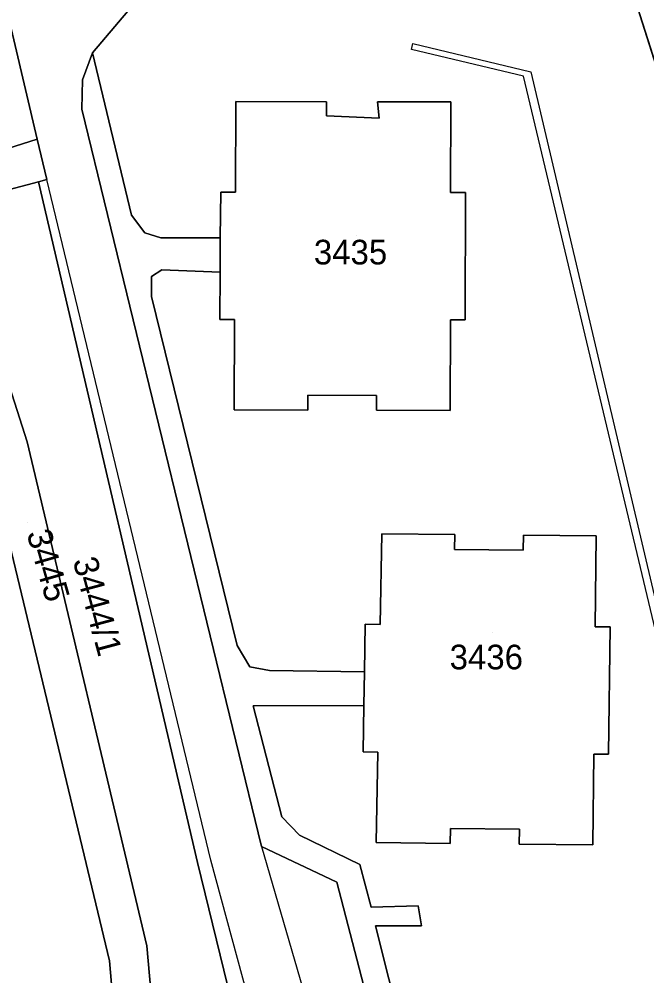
# Model space of a CAD drawing. Extents: x -262715 to -259381, y -1237238 to -1231182.
# Drawn here: x -261675.7 to -261624.8, y -1235142 to -1235064.3 of the extents above; entities that cross this region are included whole.
import ezdxf

# ---------------------------------------------------------------- set-up
doc = ezdxf.new("R2010")
doc.units = 0
for name, color, linetype in [('body_kn', 7, 'Continuous'), ('kladpar_druhypozemkov', 7, 'Continuous'), ('kladpar_hranice', 7, 'Continuous'), ('kladpar_parcelnecisla', 7, 'Continuous'), ('kladpar_plochy', 7, 'Continuous'), ('zappar_hrandruhpozemk', 7, 'Continuous')]:
    doc.layers.add(name, color=color, linetype=linetype)

msp = doc.modelspace()

# ---------------------------------------------------------------- linework, layer by layer
at = {"layer": 'body_kn'}
for p, q in [((-261669.78, -1235067.08), (-261669.78, -1235067.08)), ((-261669.78, -1235067.08), (-261669.78, -1235067.08)), ((-261643.89, -1235066.8), (-261643.89, -1235066.8)), ((-261643.77, -1235066.32), (-261643.77, -1235066.32)), ((-261634.21, -1235068.61), (-261634.21, -1235068.61)), ((-261670.59, -1235069.26), (-261670.59, -1235069.26)), ((-261634.81, -1235068.98), (-261634.81, -1235068.98)), ((-261670.64, -1235071.64), (-261670.64, -1235071.64)), ((-261658.13, -1235071.03), (-261658.13, -1235071.03)), ((-261650.78, -1235071.05), (-261650.78, -1235071.05)), ((-261646.64, -1235071.06), (-261646.64, -1235071.06)), ((-261640.71, -1235071.06), (-261640.71, -1235071.06)), ((-261640.71, -1235071.06), (-261640.71, -1235071.06)), ((-261650.78, -1235072.2), (-261650.78, -1235072.2)), ((-261646.52, -1235072.37), (-261646.52, -1235072.37)), ((-261674.26, -1235074.08), (-261674.26, -1235074.08)), ((-261674.15, -1235077.54), (-261674.15, -1235077.54)), ((-261673.47, -1235077.36), (-261673.47, -1235077.36)), ((-261659.37, -1235078.38), (-261659.37, -1235078.38)), ((-261658.17, -1235078.39), (-261658.17, -1235078.39)), ((-261640.72, -1235078.42), (-261640.72, -1235078.42)), ((-261639.52, -1235078.42), (-261639.52, -1235078.42)), ((-261666.61, -1235080.26), (-261666.61, -1235080.26)), ((-261665.52, -1235081.68), (-261665.52, -1235081.68)), ((-261664.22, -1235082.08), (-261664.22, -1235082.08)), ((-261659.4, -1235082.08), (-261659.4, -1235082.08)), ((-261664.15, -1235084.69), (-261664.15, -1235084.69)), ((-261659.41, -1235084.88), (-261659.41, -1235084.88)), ((-261664.97, -1235085.24), (-261664.97, -1235085.24)), ((-261664.98, -1235086.85), (-261664.98, -1235086.85)), ((-261659.44, -1235088.72), (-261659.44, -1235088.72)), ((-261658.24, -1235088.73), (-261658.24, -1235088.73)), ((-261640.73, -1235088.75), (-261640.73, -1235088.75)), ((-261639.53, -1235088.75), (-261639.53, -1235088.75)), ((-261652.3, -1235094.85), (-261652.3, -1235094.85)), ((-261646.72, -1235094.87), (-261646.72, -1235094.87)), ((-261658.28, -1235096.04), (-261658.28, -1235096.04)), ((-261652.31, -1235096.06), (-261652.31, -1235096.06)), ((-261646.72, -1235096.08), (-261646.72, -1235096.08)), ((-261640.74, -1235096.11), (-261640.74, -1235096.11)), ((-261675.08, -1235098.65), (-261675.08, -1235098.65)), ((-261646.3, -1235106.11), (-261646.3, -1235106.11)), ((-261640.38, -1235106.17), (-261640.38, -1235106.17)), ((-261634.81, -1235106.22), (-261634.81, -1235106.22)), ((-261628.9, -1235106.27), (-261628.9, -1235106.27)), ((-261628.9, -1235106.27), (-261628.9, -1235106.27)), ((-261640.39, -1235107.37), (-261640.39, -1235107.37)), ((-261634.83, -1235107.42), (-261634.83, -1235107.42)), ((-261647.64, -1235113.44), (-261647.64, -1235113.44)), ((-261646.44, -1235113.46), (-261646.44, -1235113.46)), ((-261628.98, -1235113.64), (-261628.98, -1235113.64)), ((-261627.78, -1235113.65), (-261627.78, -1235113.65)), ((-261658.02, -1235115.16), (-261658.02, -1235115.16)), ((-261657, -1235116.89), (-261657, -1235116.89)), ((-261655.42, -1235117.19), (-261655.42, -1235117.19)), ((-261647.71, -1235117.29), (-261647.71, -1235117.29)), ((-261656.73, -1235120.06), (-261656.73, -1235120.06)), ((-261647.76, -1235120.04), (-261647.76, -1235120.04)), ((-261647.82, -1235123.79), (-261647.82, -1235123.79)), ((-261646.62, -1235123.81), (-261646.62, -1235123.81)), ((-261629.1, -1235123.98), (-261629.1, -1235123.98)), ((-261627.9, -1235123.99), (-261627.9, -1235123.99)), ((-261654.41, -1235129.06), (-261654.41, -1235129.06)), ((-261652.97, -1235130.55), (-261652.97, -1235130.55)), ((-261640.73, -1235130.02), (-261640.73, -1235130.02)), ((-261635.14, -1235130.07), (-261635.14, -1235130.07)), ((-261656.06, -1235131.48), (-261656.06, -1235131.48)), ((-261656.06, -1235131.48), (-261656.06, -1235131.48)), ((-261646.76, -1235131.16), (-261646.76, -1235131.16)), ((-261640.74, -1235131.23), (-261640.74, -1235131.23)), ((-261635.15, -1235131.28), (-261635.15, -1235131.28)), ((-261629.18, -1235131.35), (-261629.18, -1235131.35)), ((-261661.26, -1235132.77), (-261661.26, -1235132.77)), ((-261660.18, -1235132.57), (-261660.18, -1235132.57)), ((-261648.09, -1235132.94), (-261648.09, -1235132.94)), ((-261649.95, -1235134.36), (-261649.95, -1235134.36)), ((-261647.15, -1235136.4), (-261647.15, -1235136.4)), ((-261643.34, -1235136.29), (-261643.34, -1235136.29)), ((-261646.8, -1235137.9), (-261646.8, -1235137.9)), ((-261643.09, -1235137.92), (-261643.09, -1235137.92)), ((-261665.36, -1235139.54), (-261665.36, -1235139.54)), ((-261668.39, -1235140.75), (-261668.39, -1235140.75))]:
    msp.add_line(p, q, dxfattribs=at)
at = {"layer": 'kladpar_druhypozemkov'}
for p, q in [((-261648.38, -1235081.94), (-261648.38, -1235081.94)), ((-261675.05, -1235105.17), (-261675.05, -1235105.17)), ((-261668.52, -1235112.04), (-261668.52, -1235112.04)), ((-261637.33, -1235114.14), (-261637.33, -1235114.14))]:
    msp.add_line(p, q, dxfattribs=at)
at = {"layer": 'kladpar_hranice'}
for points in [[(-261573.34, -1234987.91), (-261570.75, -1234993.94), (-261572.75, -1234994.72), (-261621.09, -1235013.49), (-261604.4, -1235053.65), (-261585.11, -1235101.38), (-261609.52, -1235113.83), (-261631.67, -1235044.14), (-261628.65, -1235010.02), (-261573.34, -1234987.91)], [(-261698.97, -1235043.8), (-261687.6, -1235066.24), (-261683.41, -1235076.85), (-261681.93, -1235076.53), (-261674.26, -1235074.08), (-261673.47, -1235077.36), (-261674.15, -1235077.54), (-261681.24, -1235079.42), (-261675.08, -1235098.65), (-261665.36, -1235139.54), (-261665.04, -1235143.19), (-261664.49, -1235149.46), (-261664.37, -1235150.79), (-261658.84, -1235172.08), (-261652.02, -1235170.43), (-261651.19, -1235173.25), (-261658.01, -1235175.26), (-261658.8, -1235176.18), (-261667.48, -1235151.5), (-261668.39, -1235140.75), (-261678.27, -1235099.69), (-261689.52, -1235067.21), (-261701.27, -1235044.85), (-261699.1, -1235043.86)], [(-261680.07, -1235049.42), (-261674.26, -1235074.08), (-261681.93, -1235076.53), (-261683.41, -1235076.85), (-261687.6, -1235066.24), (-261698.97, -1235043.8)], [(-261631.67, -1235044.14), (-261609.52, -1235113.83), (-261585.11, -1235101.38), (-261580.92, -1235099.25)], [(-261701.27, -1235044.85), (-261689.52, -1235067.21), (-261678.27, -1235099.69), (-261668.39, -1235140.75), (-261667.48, -1235151.5), (-261658.8, -1235176.18), (-261645.36, -1235213.89), (-261630.14, -1235243.78), (-261628.74, -1235246.21), (-261599.38, -1235299.64), (-261589.5, -1235316.23), (-261558.55, -1235373.38)], [(-261675.45, -1235048.97), (-261662.17, -1235055.05), (-261659.7, -1235058.27), (-261665.85, -1235062.44), (-261669.78, -1235067.08), (-261670.59, -1235069.26), (-261670.64, -1235071.64), (-261656.06, -1235131.48), (-261649.95, -1235134.36), (-261644.31, -1235156.04)], [(-261625.4, -1235241.69), (-261642.75, -1235199.74), (-261651.19, -1235173.25), (-261652.02, -1235170.43), (-261655.86, -1235154.79), (-261657.57, -1235147.82), (-261661.26, -1235132.77), (-261674.15, -1235077.54), (-261673.47, -1235077.36), (-261674.26, -1235074.08), (-261680.07, -1235049.42)], [(-261639.31, -1235167.68), (-261646.8, -1235137.9), (-261643.09, -1235137.92), (-261643.34, -1235136.29), (-261647.15, -1235136.4), (-261648.09, -1235132.94), (-261652.97, -1235130.55), (-261654.41, -1235129.06), (-261656.73, -1235120.06), (-261647.76, -1235120.04), (-261647.82, -1235123.79), (-261646.62, -1235123.81), (-261646.76, -1235131.16), (-261640.74, -1235131.23), (-261640.73, -1235130.02), (-261635.14, -1235130.07), (-261635.15, -1235131.28), (-261629.18, -1235131.35), (-261629.1, -1235123.98), (-261627.9, -1235123.99), (-261627.78, -1235113.65), (-261628.98, -1235113.64), (-261628.9, -1235106.27), (-261634.81, -1235106.22), (-261634.83, -1235107.42), (-261640.39, -1235107.37), (-261640.38, -1235106.17), (-261646.3, -1235106.11), (-261646.44, -1235113.46), (-261647.64, -1235113.44), (-261647.71, -1235117.29), (-261655.42, -1235117.19), (-261657, -1235116.89), (-261658.02, -1235115.16), (-261664.98, -1235086.85), (-261664.97, -1235085.24), (-261664.15, -1235084.69), (-261659.41, -1235084.88), (-261659.44, -1235088.72), (-261658.24, -1235088.73), (-261658.28, -1235096.04), (-261652.31, -1235096.06), (-261652.3, -1235094.85), (-261646.72, -1235094.87), (-261646.72, -1235096.08), (-261640.74, -1235096.11), (-261640.73, -1235088.75), (-261639.53, -1235088.75), (-261639.52, -1235078.42), (-261640.72, -1235078.42), (-261640.71, -1235071.06), (-261646.64, -1235071.06), (-261646.52, -1235072.37), (-261650.78, -1235072.2), (-261650.78, -1235071.05), (-261658.13, -1235071.03), (-261658.17, -1235078.39), (-261659.37, -1235078.38), (-261659.4, -1235082.08), (-261664.22, -1235082.08), (-261665.52, -1235081.68), (-261666.61, -1235080.26), (-261669.78, -1235067.08), (-261665.85, -1235062.44)], [(-261558.55, -1235373.38), (-261589.5, -1235316.23), (-261594.98, -1235290.75), (-261596.5, -1235286.81), (-261601.47, -1235277.46), (-261621.35, -1235238.99), (-261617.2, -1235241.47), (-261615.3, -1235241.46), (-261629.43, -1235206.73), (-261632.92, -1235196.26), (-261641.05, -1235171.24), (-261642.29, -1235163.81), (-261642.49, -1235163.05), (-261644.31, -1235156.04), (-261649.95, -1235134.36), (-261656.06, -1235131.48), (-261670.64, -1235071.64), (-261670.59, -1235069.26), (-261669.78, -1235067.08)], [(-261669.78, -1235067.08), (-261666.61, -1235080.26), (-261665.52, -1235081.68), (-261664.22, -1235082.08), (-261659.4, -1235082.08), (-261659.41, -1235084.88), (-261664.15, -1235084.69), (-261664.97, -1235085.24), (-261664.98, -1235086.85), (-261658.02, -1235115.16), (-261657, -1235116.89), (-261655.42, -1235117.19), (-261647.71, -1235117.29), (-261647.76, -1235120.04), (-261656.73, -1235120.06), (-261654.41, -1235129.06), (-261652.97, -1235130.55), (-261648.09, -1235132.94), (-261647.15, -1235136.4), (-261643.34, -1235136.29), (-261643.09, -1235137.92), (-261646.8, -1235137.9), (-261639.31, -1235167.68)], [(-261640.71, -1235071.06), (-261640.72, -1235078.42), (-261639.52, -1235078.42), (-261639.53, -1235088.75), (-261640.73, -1235088.75), (-261640.74, -1235096.11), (-261646.72, -1235096.08), (-261646.72, -1235094.87), (-261652.3, -1235094.85), (-261652.31, -1235096.06), (-261658.28, -1235096.04), (-261658.24, -1235088.73), (-261659.44, -1235088.72), (-261659.41, -1235084.88), (-261659.4, -1235082.08), (-261659.37, -1235078.38), (-261658.17, -1235078.39), (-261658.13, -1235071.03), (-261650.78, -1235071.05), (-261650.78, -1235072.2), (-261646.52, -1235072.37), (-261646.64, -1235071.06), (-261640.71, -1235071.06)], [(-261665.04, -1235143.19), (-261665.36, -1235139.54), (-261675.08, -1235098.65), (-261681.24, -1235079.42), (-261674.15, -1235077.54), (-261661.26, -1235132.77), (-261657.57, -1235147.82), (-261665.04, -1235143.19)], [(-261628.9, -1235106.27), (-261628.98, -1235113.64), (-261627.78, -1235113.65), (-261627.9, -1235123.99), (-261629.1, -1235123.98), (-261629.18, -1235131.35), (-261635.15, -1235131.28), (-261635.14, -1235130.07), (-261640.73, -1235130.02), (-261640.74, -1235131.23), (-261646.76, -1235131.16), (-261646.62, -1235123.81), (-261647.82, -1235123.79), (-261647.76, -1235120.04), (-261647.71, -1235117.29), (-261647.64, -1235113.44), (-261646.44, -1235113.46), (-261646.3, -1235106.11), (-261640.38, -1235106.17), (-261640.39, -1235107.37), (-261634.83, -1235107.42), (-261634.81, -1235106.22), (-261628.9, -1235106.27)]]:
    msp.add_lwpolyline(points, dxfattribs=at)
at = {"layer": 'kladpar_plochy'}
for p, q in [((-261631.67, -1235044.14), (-261609.52, -1235113.83)), ((-261669.78, -1235067.08), (-261665.85, -1235062.44)), ((-261666.61, -1235080.26), (-261669.78, -1235067.08)), ((-261658.13, -1235071.03), (-261658.17, -1235078.39)), ((-261650.78, -1235071.05), (-261658.13, -1235071.03)), ((-261650.78, -1235072.2), (-261650.78, -1235071.05)), ((-261640.71, -1235071.06), (-261646.64, -1235071.06)), ((-261646.64, -1235071.06), (-261646.52, -1235072.37)), ((-261640.72, -1235078.42), (-261640.71, -1235071.06)), ((-261646.52, -1235072.37), (-261650.78, -1235072.2)), ((-261659.37, -1235078.38), (-261659.4, -1235082.08)), ((-261658.17, -1235078.39), (-261659.37, -1235078.38)), ((-261639.52, -1235078.42), (-261640.72, -1235078.42)), ((-261639.53, -1235088.75), (-261639.52, -1235078.42)), ((-261665.52, -1235081.68), (-261666.61, -1235080.26)), ((-261664.22, -1235082.08), (-261665.52, -1235081.68)), ((-261659.4, -1235082.08), (-261664.22, -1235082.08)), ((-261664.97, -1235085.24), (-261664.15, -1235084.69)), ((-261664.15, -1235084.69), (-261659.41, -1235084.88)), ((-261659.41, -1235084.88), (-261659.44, -1235088.72)), ((-261664.98, -1235086.85), (-261664.97, -1235085.24)), ((-261658.02, -1235115.16), (-261664.98, -1235086.85)), ((-261659.44, -1235088.72), (-261658.24, -1235088.73)), ((-261658.24, -1235088.73), (-261658.28, -1235096.04)), ((-261640.74, -1235096.11), (-261640.73, -1235088.75)), ((-261640.73, -1235088.75), (-261639.53, -1235088.75)), ((-261652.31, -1235096.06), (-261652.3, -1235094.85)), ((-261652.3, -1235094.85), (-261646.72, -1235094.87)), ((-261646.72, -1235094.87), (-261646.72, -1235096.08)), ((-261658.28, -1235096.04), (-261652.31, -1235096.06)), ((-261646.72, -1235096.08), (-261640.74, -1235096.11)), ((-261646.3, -1235106.11), (-261646.44, -1235113.46)), ((-261640.38, -1235106.17), (-261646.3, -1235106.11)), ((-261640.39, -1235107.37), (-261640.38, -1235106.17)), ((-261634.81, -1235106.22), (-261634.83, -1235107.42)), ((-261628.9, -1235106.27), (-261634.81, -1235106.22)), ((-261628.98, -1235113.64), (-261628.9, -1235106.27)), ((-261634.83, -1235107.42), (-261640.39, -1235107.37)), ((-261647.64, -1235113.44), (-261647.71, -1235117.29)), ((-261646.44, -1235113.46), (-261647.64, -1235113.44)), ((-261627.78, -1235113.65), (-261628.98, -1235113.64)), ((-261627.9, -1235123.99), (-261627.78, -1235113.65)), ((-261657, -1235116.89), (-261658.02, -1235115.16)), ((-261655.42, -1235117.19), (-261657, -1235116.89)), ((-261647.71, -1235117.29), (-261655.42, -1235117.19)), ((-261656.73, -1235120.06), (-261647.76, -1235120.04)), ((-261654.41, -1235129.06), (-261656.73, -1235120.06)), ((-261647.76, -1235120.04), (-261647.82, -1235123.79)), ((-261647.82, -1235123.79), (-261646.62, -1235123.81)), ((-261646.62, -1235123.81), (-261646.76, -1235131.16)), ((-261629.18, -1235131.35), (-261629.1, -1235123.98)), ((-261629.1, -1235123.98), (-261627.9, -1235123.99)), ((-261652.97, -1235130.55), (-261654.41, -1235129.06)), ((-261648.09, -1235132.94), (-261652.97, -1235130.55)), ((-261640.74, -1235131.23), (-261640.73, -1235130.02)), ((-261640.73, -1235130.02), (-261635.14, -1235130.07)), ((-261635.14, -1235130.07), (-261635.15, -1235131.28)), ((-261646.76, -1235131.16), (-261640.74, -1235131.23)), ((-261635.15, -1235131.28), (-261629.18, -1235131.35)), ((-261647.15, -1235136.4), (-261648.09, -1235132.94)), ((-261643.34, -1235136.29), (-261647.15, -1235136.4)), ((-261643.09, -1235137.92), (-261643.34, -1235136.29)), ((-261639.31, -1235167.68), (-261646.8, -1235137.9)), ((-261646.8, -1235137.9), (-261643.09, -1235137.92))]:
    msp.add_line(p, q, dxfattribs=at)
for points in [[(-261573.34, -1234987.91), (-261570.75, -1234993.94), (-261572.75, -1234994.72), (-261621.09, -1235013.49), (-261604.4, -1235053.65), (-261585.11, -1235101.38), (-261609.52, -1235113.83), (-261631.67, -1235044.14), (-261628.65, -1235010.02)], [(-261698.97, -1235043.8), (-261687.6, -1235066.24), (-261683.41, -1235076.85), (-261681.93, -1235076.53), (-261674.26, -1235074.08), (-261673.47, -1235077.36), (-261674.15, -1235077.54), (-261681.24, -1235079.42), (-261675.08, -1235098.65), (-261665.36, -1235139.54), (-261665.04, -1235143.19), (-261664.49, -1235149.46), (-261664.37, -1235150.79), (-261658.84, -1235172.08), (-261652.02, -1235170.43), (-261651.19, -1235173.25), (-261658.01, -1235175.26), (-261658.8, -1235176.18), (-261667.48, -1235151.5), (-261668.39, -1235140.75), (-261678.27, -1235099.69), (-261689.52, -1235067.21), (-261701.27, -1235044.85), (-261699.1, -1235043.86)], [(-261680.07, -1235049.42), (-261674.26, -1235074.08), (-261681.93, -1235076.53), (-261683.41, -1235076.85), (-261687.6, -1235066.24), (-261698.97, -1235043.8), (-261698.47, -1235043.95), (-261697.9, -1235044.12), (-261696.47, -1235044.55), (-261690.08, -1235046.44), (-261689.9, -1235046.5)], [(-261640.71, -1235071.06), (-261640.72, -1235078.42), (-261639.52, -1235078.42), (-261639.53, -1235088.75), (-261640.73, -1235088.75), (-261640.74, -1235096.11), (-261646.72, -1235096.08), (-261646.72, -1235094.87), (-261652.3, -1235094.85), (-261652.31, -1235096.06), (-261658.28, -1235096.04), (-261658.24, -1235088.73), (-261659.44, -1235088.72), (-261659.41, -1235084.88), (-261659.4, -1235082.08), (-261659.37, -1235078.38), (-261658.17, -1235078.39), (-261658.13, -1235071.03), (-261650.78, -1235071.05), (-261650.78, -1235072.2), (-261646.52, -1235072.37), (-261646.64, -1235071.06)], [(-261665.04, -1235143.19), (-261665.36, -1235139.54), (-261675.08, -1235098.65), (-261681.24, -1235079.42), (-261674.15, -1235077.54), (-261661.26, -1235132.77), (-261657.57, -1235147.82)], [(-261628.9, -1235106.27), (-261628.98, -1235113.64), (-261627.78, -1235113.65), (-261627.9, -1235123.99), (-261629.1, -1235123.98), (-261629.18, -1235131.35), (-261635.15, -1235131.28), (-261635.14, -1235130.07), (-261640.73, -1235130.02), (-261640.74, -1235131.23), (-261646.76, -1235131.16), (-261646.62, -1235123.81), (-261647.82, -1235123.79), (-261647.76, -1235120.04), (-261647.71, -1235117.29), (-261647.64, -1235113.44), (-261646.44, -1235113.46), (-261646.3, -1235106.11), (-261640.38, -1235106.17), (-261640.39, -1235107.37), (-261634.83, -1235107.42), (-261634.81, -1235106.22)]]:
    msp.add_lwpolyline(points, close=True, dxfattribs=at)
for points in [[(-261701.27, -1235044.85), (-261689.52, -1235067.21), (-261678.27, -1235099.69), (-261668.39, -1235140.75), (-261667.48, -1235151.5), (-261658.8, -1235176.18), (-261645.36, -1235213.89), (-261630.14, -1235243.78), (-261628.74, -1235246.21), (-261599.38, -1235299.64), (-261589.5, -1235316.23), (-261558.55, -1235373.38)], [(-261625.4, -1235241.69), (-261642.75, -1235199.74), (-261651.19, -1235173.25), (-261652.02, -1235170.43), (-261655.86, -1235154.79), (-261657.57, -1235147.82), (-261661.26, -1235132.77), (-261674.15, -1235077.54), (-261673.47, -1235077.36), (-261674.26, -1235074.08), (-261680.07, -1235049.42)], [(-261665.85, -1235062.44), (-261669.78, -1235067.08), (-261670.59, -1235069.26), (-261670.64, -1235071.64), (-261656.06, -1235131.48), (-261649.95, -1235134.36), (-261644.31, -1235156.04), (-261649.91, -1235152.57), (-261647.81, -1235159.77), (-261642.49, -1235163.05), (-261642.29, -1235163.81), (-261641.05, -1235171.24), (-261632.92, -1235196.26), (-261629.43, -1235206.73), (-261615.3, -1235241.46)], [(-261644.31, -1235156.04), (-261649.95, -1235134.36), (-261656.06, -1235131.48), (-261670.64, -1235071.64), (-261670.59, -1235069.26), (-261669.78, -1235067.08), (-261666.61, -1235080.26), (-261665.52, -1235081.68), (-261664.22, -1235082.08), (-261659.4, -1235082.08), (-261659.41, -1235084.88), (-261664.15, -1235084.69), (-261664.97, -1235085.24), (-261664.98, -1235086.85), (-261658.02, -1235115.16), (-261657, -1235116.89), (-261655.42, -1235117.19), (-261647.71, -1235117.29), (-261647.76, -1235120.04), (-261656.73, -1235120.06), (-261654.41, -1235129.06), (-261652.97, -1235130.55), (-261648.09, -1235132.94), (-261647.15, -1235136.4), (-261643.34, -1235136.29), (-261643.09, -1235137.92), (-261646.8, -1235137.9), (-261639.31, -1235167.68)]]:
    msp.add_lwpolyline(points, dxfattribs=at)
at = {"layer": 'zappar_hrandruhpozemk'}
for p, q in [((-261643.77, -1235066.32), (-261634.21, -1235068.61)), ((-261660.18, -1235132.57), (-261673.47, -1235077.36)), ((-261656.06, -1235131.48), (-261649.91, -1235152.57)), ((-261641.86, -1235199.83), (-261660.18, -1235132.57))]:
    msp.add_line(p, q, dxfattribs=at)
for points in [[(-261634.81, -1235068.98), (-261643.89, -1235066.8), (-261643.77, -1235066.32)], [(-261634.21, -1235068.61), (-261624.19, -1235111.08), (-261621.89, -1235120.81), (-261616.3, -1235144.51)], [(-261594.66, -1235183.97), (-261616.79, -1235144.63), (-261634.81, -1235068.98)]]:
    msp.add_lwpolyline(points, dxfattribs=at)

# ---------------------------------------------------------------- texts
at = {"layer": 'kladpar_parcelnecisla'}
for s, p in [('3435', (-261651.81, -1235084.25)), ('3436', (-261640.795, -1235117.1))]:
    msp.add_text(s, height=2, dxfattribs=at).set_placement(p)
for s, rotation, p in [('3445', 286, (-261675.132, -1235106.055)), ('3444/1', 285, (-261671.382, -1235108.271))]:
    msp.add_text(s, height=2, rotation=rotation, dxfattribs=at).set_placement(p)

doc.saveas('drawing.dxf')
